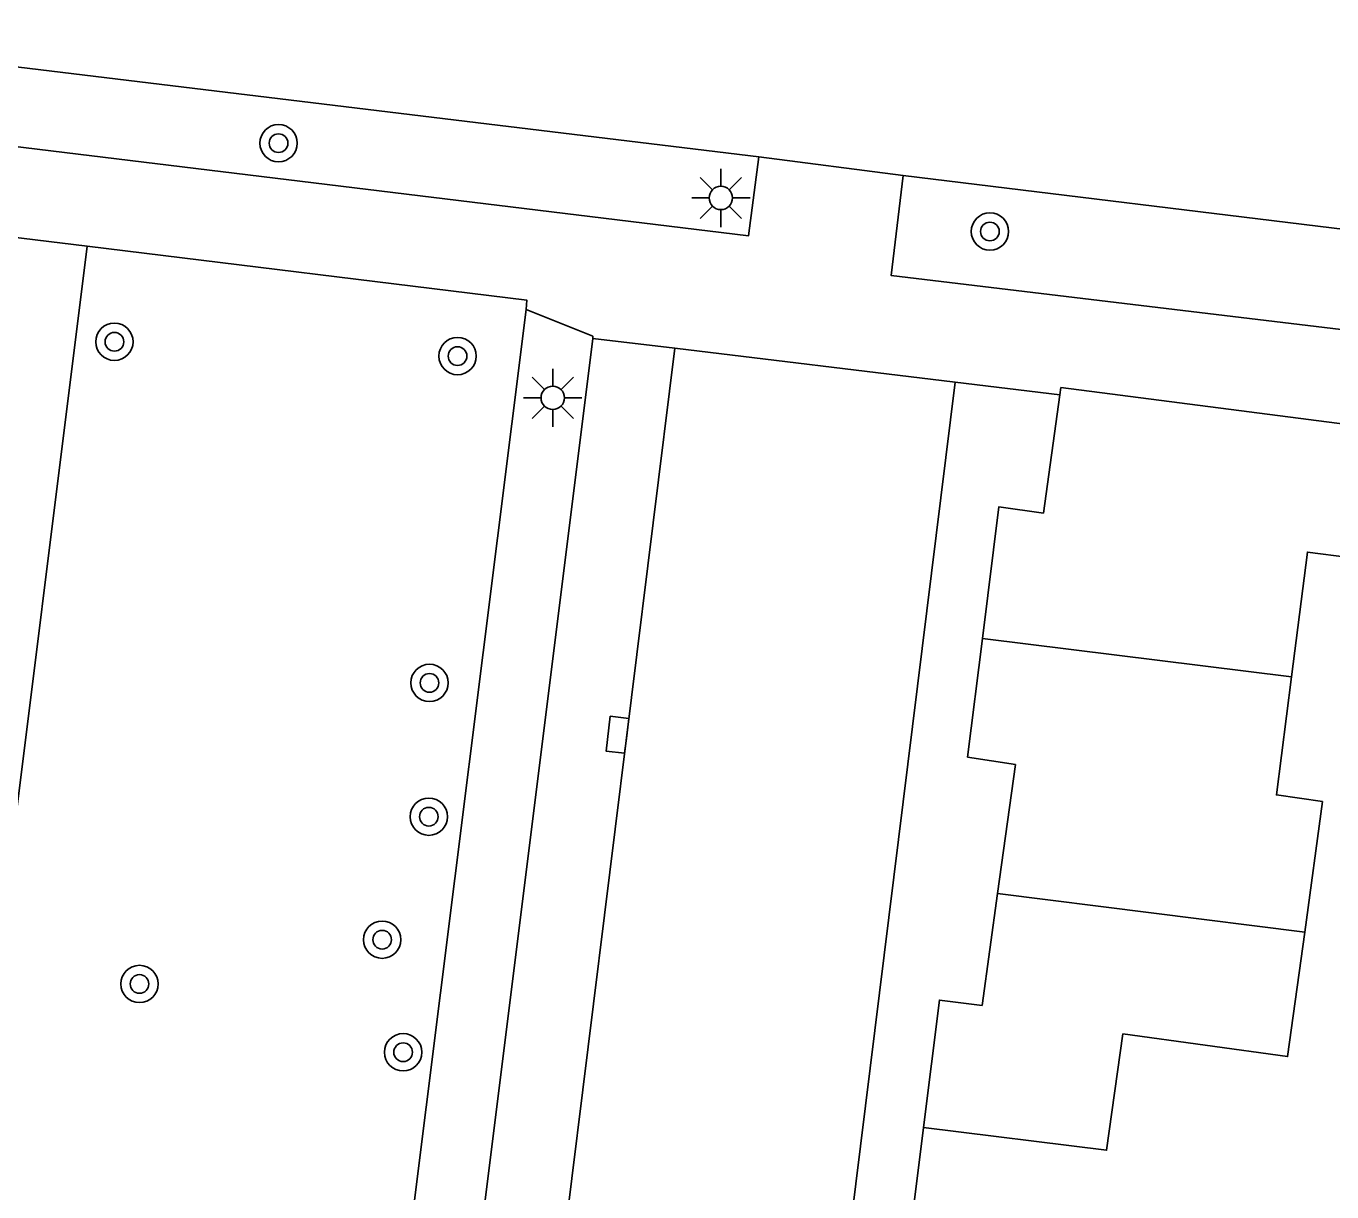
# Model space of a CAD drawing. Extents: x 131000 to 133014, y 396499 to 399001.
# Drawn here: x 131480.21 to 131508.19, y 396950.97 to 396975.96 of the extents above; entities that cross this region are included whole.
import ezdxf

# ---------------------------------------------------------------- set-up
doc = ezdxf.new("R2010")
doc.units = 0
for name, color, linetype in [('gg-afsc-hekwerk', 7, 'Continuous'), ('gg-afsc-muur', 7, 'Continuous'), ('gg-bbg-bijgebouw', 7, 'Continuous'), ('gg-bbg-gedigitaliseerde bijgebouw', 7, 'Continuous'), ('gg-bbg-tussenscheiding', 7, 'Continuous'), ('gg-knt-verharding', 7, 'Continuous'), ('gg-knt-verharding nz', 7, 'Continuous'), ('gt-grn-weggrens', 7, 'Continuous'), ('gt-symb-boom', 7, 'Continuous'), ('gt-symb-kolk', 7, 'Continuous'), ('gt-symb-lichtmast', 7, 'Continuous')]:
    doc.layers.add(name, color=color, linetype=linetype)

# ---------------------------------------------------------------- blocks, each defined once
blk = doc.blocks.new('gt0-LMAST')
at = {"layer": 'gt-symb-lichtmast'}
for p, q in [((-0.005, 0.246), (-0.005, 0.621)), ((-0.182, 0.173), (-0.447, 0.438)), ((0.172, 0.173), (0.437, 0.438)), ((-0.255, -0.004), (-0.63, -0.004)), ((-0.182, -0.181), (-0.447, -0.446)), ((-0.005, -0.254), (-0.005, -0.629)), ((0.437, -0.446), (0.172, -0.181)), ((0.245, -0.004), (0.62, -0.004))]:
    blk.add_line(p, q, dxfattribs=at)
blk.add_circle((-0.005, -0.004), 0.25, dxfattribs=at)
blk = doc.blocks.new('gt0-BOOM')
at = {"layer": 'gt-symb-boom'}
for radius in [0.4, 0.2]:
    blk.add_circle((0, 0), radius, dxfattribs=at)
blk = doc.blocks.new('gt0-KOLK')
at = {"layer": 'gt-symb-kolk'}
blk.add_lwpolyline([(0, 0), (0.375, 0), (0.375, 0.4), (-0.375, 0.4), (-0.375, 0), (0, 0)], dxfattribs=at)

msp = doc.modelspace()

# ---------------------------------------------------------------- linework, layer by layer
at = {"layer": 'gg-afsc-hekwerk'}
for p, q in [((131481.516, 396971.242), (131478.089, 396943.856)), ((131490.92, 396969.88), (131487.512, 396942.654))]:
    msp.add_line(p, q, dxfattribs=at)
at = {"layer": 'gg-afsc-muur'}
msp.add_lwpolyline([(131499.438, 396952.349), (131499.11, 396949.71), (131500, 396949.607)], dxfattribs=at)
at = {"layer": 'gg-bbg-bijgebouw'}
for p, q in [((131502.358, 396968.052), (131502.005, 396965.519)), ((131501.405, 396960.13), (131501.024, 396957.362)), ((131507.605, 396956.532), (131507.99, 396959.34)), ((131501.024, 396957.362), (131500.695, 396954.965))]:
    msp.add_line(p, q, dxfattribs=at)
for points in [[(131508.96, 396967.36), (131502.38, 396968.21), (131502.358, 396968.052)], [(131502.005, 396965.519), (131501.05, 396965.65), (131500.698, 396962.832)], [(131500.698, 396962.832), (131500.38, 396960.29), (131501.405, 396960.13)], [(131503.707, 396954.359), (131507.24, 396953.87), (131507.605, 396956.532)], [(131500.695, 396954.965), (131499.778, 396955.079), (131499.438, 396952.349)]]:
    msp.add_lwpolyline(points, dxfattribs=at)
at = {"layer": 'gg-bbg-gedigitaliseerde bijgebouw'}
for points in [[(131508.56, 396964.57), (131507.665, 396964.684), (131507.323, 396962.01)], [(131507.323, 396962.01), (131506.999, 396959.476), (131507.99, 396959.34)], [(131499.438, 396952.349), (131503.361, 396951.86), (131503.707, 396954.359)]]:
    msp.add_lwpolyline(points, dxfattribs=at)
at = {"layer": 'gg-bbg-tussenscheiding'}
for p, q in [((131500.698, 396962.832), (131507.323, 396962.01)), ((131501.024, 396957.362), (131507.605, 396956.532))]:
    msp.add_line(p, q, dxfattribs=at)
at = {"layer": 'gg-knt-verharding'}
for p, q in [((131443.4, 396979.525), (131495.91, 396973.157)), ((131452.248, 396974.835), (131481.516, 396971.242)), ((131499.004, 396972.756), (131495.91, 396973.157)), ((131499.004, 396972.756), (131527.662, 396969.245)), ((131488.468, 396938.158), (131492.348, 396969.265)), ((131492.348, 396969.265), (131492.353, 396969.309)), ((131492.348, 396969.265), (131494.107, 396969.052)), ((131494.107, 396969.052), (131500.117, 396968.324)), ((131496.191, 396936.621), (131500.117, 396968.324)), ((131500.117, 396968.324), (131502.358, 396968.052))]:
    msp.add_line(p, q, dxfattribs=at)
for points in [[(131495.91, 396973.157), (131495.686, 396971.461), (131443.206, 396977.866), (131443.4, 396979.525)], [(131527.662, 396969.245), (131527.376, 396967.173), (131498.744, 396970.612), (131499.004, 396972.756)], [(131481.516, 396971.242), (131490.936, 396970.085), (131490.92, 396969.88)]]:
    msp.add_lwpolyline(points, dxfattribs=at)
at = {"layer": 'gg-knt-verharding nz'}
msp.add_line((131494.107, 396969.052), (131490.141, 396937.043), dxfattribs=at)
at = {"layer": 'gt-grn-weggrens'}
msp.add_line((131490.92, 396969.88), (131492.353, 396969.309), dxfattribs=at)

# ---------------------------------------------------------------- block references
at = {"layer": 'gt-symb-boom'}
for p in [(131485.616, 396973.449), (131500.86, 396971.556), (131482.099, 396969.191), (131489.452, 396968.885), (131488.851, 396961.879), (131488.837, 396959.011), (131487.837, 396956.374), (131482.637, 396955.425), (131488.286, 396953.961)]:
    msp.add_blockref('gt0-BOOM', p, dxfattribs=at)
at = {"layer": 'gt-symb-kolk', "rotation": 83.16632765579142}
msp.add_blockref('gt0-KOLK', (131493.077, 396960.743), dxfattribs=at)
at = {"layer": 'gt-symb-lichtmast'}
msp.add_blockref('gt0-LMAST', (131495.099, 396972.278), dxfattribs=at)
at = {"layer": 'gt-symb-lichtmast', "rotation": 90}
msp.add_blockref('gt0-LMAST', (131491.488, 396967.995), dxfattribs=at)

doc.saveas('drawing.dxf')
